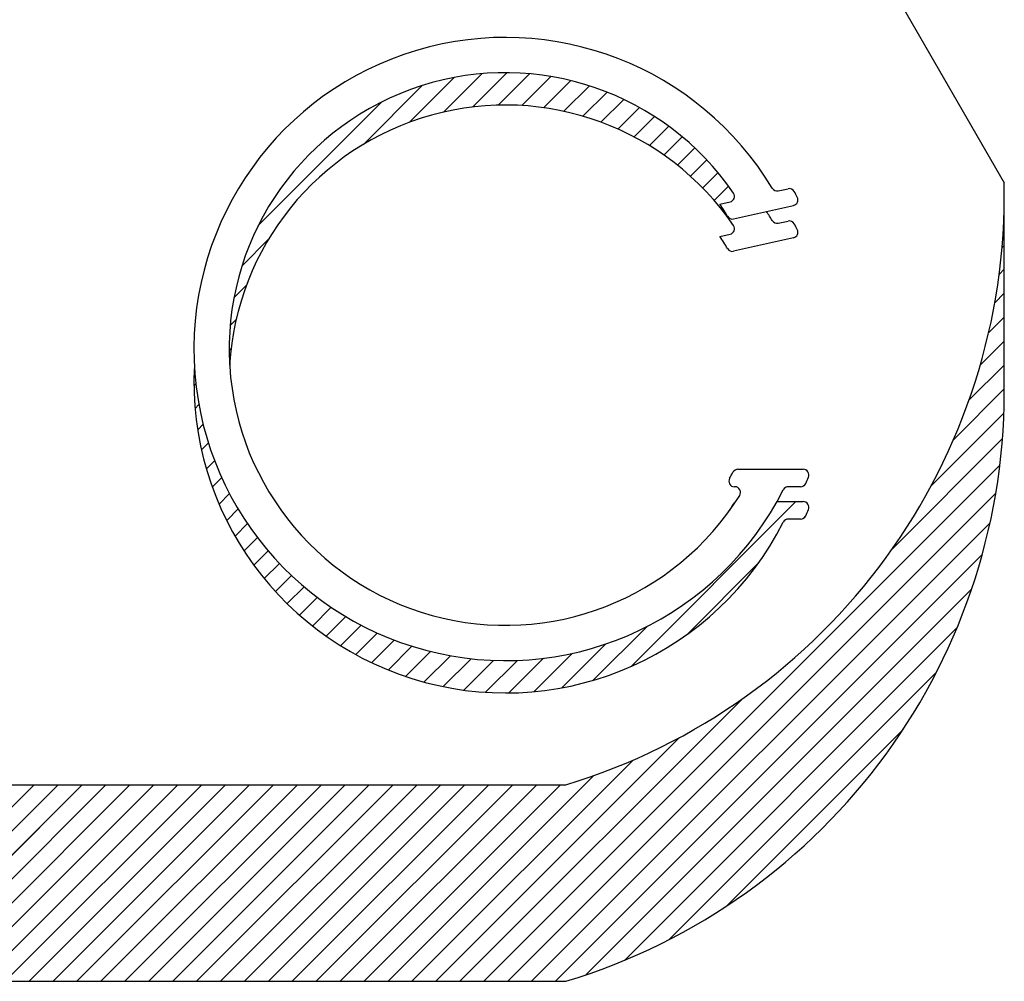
# Model space of a CAD drawing. Header units: inches. Extents: x 3 to 351, y 4 to 271.
# Tile 375 of 530: x 243.549 to 243.865, y 55.188 to 55.497. Entities that reach past the tile are written whole.
import ezdxf

# ---------------------------------------------------------------- set-up
doc = ezdxf.new("R2010")
doc.units = ezdxf.units.IN
doc.header["$LTSCALE"] = 0.5
doc.header["$MEASUREMENT"] = 0
doc.layers.add('PLOTVIEW1', color=7, linetype='Continuous')

msp = doc.modelspace()

# ---------------------------------------------------------------- linework, layer by layer
at = {"layer": 'PLOTVIEW1', "color": 56, "linetype": 'Continuous'}
for p, q in [((243.7035784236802, 55.72491238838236, 0.01968503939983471), (243.8653628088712, 55.44424972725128, 0.0196850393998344)), ((243.8653628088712, 55.38118765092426, 0.01968503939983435), (243.8653628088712, 55.44424972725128, 0.0196850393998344)), ((243.7928837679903, 55.44171518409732, 0.01968503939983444), (243.7959978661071, 55.4424208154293, 0.01968503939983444)), ((243.7741113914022, 55.43746150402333, 0.01968503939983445), (243.7774004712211, 55.43820678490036, 0.01968503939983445)), ((243.7785503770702, 55.43271482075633, 0.01968503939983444), (243.7977677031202, 55.43706932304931, 0.01968503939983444)), ((243.7928837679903, 55.43133993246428, 0.01968503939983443), (243.7959978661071, 55.43204556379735, 0.01968503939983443)), ((243.7741113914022, 55.4270862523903, 0.01968503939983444), (243.7774004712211, 55.42783153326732, 0.01968503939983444)), ((243.7977677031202, 55.4266940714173, 0.01968503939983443), (243.7785503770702, 55.42233956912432, 0.01968503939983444)), ((243.7799182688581, 55.35239696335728, 0.01968503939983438), (243.8008772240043, 55.35239696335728, 0.01968503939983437)), ((243.7789540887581, 55.34678666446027, 0.01968503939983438), (243.7788056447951, 55.34678666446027, 0.01968503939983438)), ((243.8000111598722, 55.34678666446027, 0.01968503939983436), (243.7960804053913, 55.34678666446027, 0.01968503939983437)), ((243.7924511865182, 55.34202171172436, 0.01968503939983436), (243.8008772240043, 55.34202171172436, 0.01968503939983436)), ((243.8000111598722, 55.33641141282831, 0.01968503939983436), (243.7960804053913, 55.33641141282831, 0.01968503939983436)), ((243.3658701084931, 55.25119169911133, 0.01968503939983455), (243.7246596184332, 55.25119169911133, 0.01968503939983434)), ((243.3658701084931, 55.18812962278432, 0.0196850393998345), (243.7246596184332, 55.18812962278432, 0.01968503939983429))]:
    msp.add_line(p, q, dxfattribs=at)
at = {"layer": 'PLOTVIEW1', "color": 156, "linetype": 'Continuous'}
for p, q in [((243.6744933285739, 55.46371850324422, 0.01968503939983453), (243.6888572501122, 55.47808242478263, 0.01968503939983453)), ((243.6744933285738, 55.46371850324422, 0.01968503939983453), (243.6888572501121, 55.47808242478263, 0.01968503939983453)), ((243.6744933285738, 55.46371850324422, 0.01968503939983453), (243.6888572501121, 55.47808242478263, 0.01968503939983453)), ((243.6744933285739, 55.46371850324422, 0.01968503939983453), (243.6888572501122, 55.47808242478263, 0.01968503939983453)), ((243.6854462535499, 55.46699320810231, 0.01968503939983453), (243.6977528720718, 55.47929982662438, 0.01968503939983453)), ((243.6854462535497, 55.46699320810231, 0.01968503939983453), (243.6977528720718, 55.47929982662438, 0.01968503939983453)), ((243.6854462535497, 55.46699320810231, 0.01968503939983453), (243.6977528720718, 55.47929982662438, 0.01968503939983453)), ((243.6854462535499, 55.46699320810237, 0.01968503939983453), (243.6977528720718, 55.47929982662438, 0.01968503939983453)), ((243.6947469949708, 55.46861572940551, 0.01968503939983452), (243.7057525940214, 55.47962132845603, 0.01968503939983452)), ((243.6947469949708, 55.46861572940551, 0.01968503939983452), (243.7057525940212, 55.47962132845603, 0.01968503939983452)), ((243.6947469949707, 55.46861572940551, 0.01968503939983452), (243.7057525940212, 55.47962132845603, 0.01968503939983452)), ((243.6947469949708, 55.46861572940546, 0.01968503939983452), (243.7057525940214, 55.47962132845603, 0.01968503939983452)), ((243.703027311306, 55.46921782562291, 0.01968503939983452), (243.7130897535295, 55.47928026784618, 0.01968503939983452)), ((243.703027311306, 55.46921782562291, 0.01968503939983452), (243.7130897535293, 55.47928026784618, 0.01968503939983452)), ((243.7030273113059, 55.46921782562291, 0.01968503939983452), (243.7130897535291, 55.47928026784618, 0.01968503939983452)), ((243.703027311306, 55.46921782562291, 0.01968503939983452), (243.7130897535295, 55.47928026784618, 0.01968503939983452)), ((243.7105781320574, 55.46909042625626, 0.01968503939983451), (243.7199008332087, 55.47841312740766, 0.01968503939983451)), ((243.7105781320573, 55.46909042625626, 0.01968503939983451), (243.7199008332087, 55.47841312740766, 0.01968503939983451)), ((243.7105781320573, 55.46909042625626, 0.01968503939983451), (243.7199008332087, 55.47841312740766, 0.01968503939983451)), ((243.7105781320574, 55.46909042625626, 0.01968503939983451), (243.7199008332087, 55.47841312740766, 0.01968503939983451)), ((243.6597252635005, 55.45662865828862, 0.01968503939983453), (243.6785993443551, 55.47550273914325, 0.01968503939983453)), ((243.6597252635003, 55.45662865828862, 0.01968503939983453), (243.6785993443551, 55.47550273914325, 0.01968503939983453)), ((243.6597252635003, 55.45662865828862, 0.01968503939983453), (243.678599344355, 55.47550273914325, 0.01968503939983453)), ((243.6597252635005, 55.45662865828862, 0.01968503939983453), (243.6785993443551, 55.47550273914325, 0.01968503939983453)), ((243.71756210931, 55.46839618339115, 0.01968503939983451), (243.726273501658, 55.4771075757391, 0.01968503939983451)), ((243.71756210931, 55.46839618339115, 0.01968503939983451), (243.7262735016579, 55.4771075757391, 0.01968503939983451)), ((243.71756210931, 55.46839618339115, 0.01968503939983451), (243.7262735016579, 55.4771075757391, 0.01968503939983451)), ((243.71756210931, 55.46839618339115, 0.01968503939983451), (243.726273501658, 55.4771075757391, 0.01968503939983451)), ((243.7240808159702, 55.4672366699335, 0.0196850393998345), (243.7322676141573, 55.47542346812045, 0.01968503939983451)), ((243.7240808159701, 55.4672366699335, 0.0196850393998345), (243.7322676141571, 55.47542346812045, 0.01968503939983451)), ((243.7240808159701, 55.4672366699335, 0.0196850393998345), (243.7322676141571, 55.47542346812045, 0.01968503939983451)), ((243.7240808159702, 55.4672366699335, 0.0196850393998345), (243.7322676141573, 55.47542346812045, 0.01968503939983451)), ((243.7302023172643, 55.46567995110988, 0.0196850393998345), (243.7379257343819, 55.47340336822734, 0.0196850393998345)), ((243.7302023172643, 55.46567995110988, 0.0196850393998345), (243.7379257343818, 55.47340336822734, 0.0196850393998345)), ((243.7302023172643, 55.46567995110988, 0.0196850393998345), (243.7379257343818, 55.47340336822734, 0.0196850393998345)), ((243.7302023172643, 55.46567995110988, 0.0196850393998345), (243.7379257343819, 55.47340336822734, 0.0196850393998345)), ((243.6260084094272, 55.43059002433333, 0.01968503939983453), (243.6656985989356, 55.47028021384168, 0.01968503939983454)), ((243.6260084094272, 55.43059002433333, 0.01968503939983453), (243.6656985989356, 55.47028021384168, 0.01968503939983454)), ((243.626008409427, 55.43059002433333, 0.01968503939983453), (243.6656985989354, 55.47028021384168, 0.01968503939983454)), ((243.6260084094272, 55.43059002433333, 0.01968503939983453), (243.6656985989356, 55.47028021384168, 0.01968503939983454)), ((243.7359744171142, 55.46377383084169, 0.01968503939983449), (243.7432789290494, 55.47107834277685, 0.01968503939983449)), ((243.7359744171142, 55.46377383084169, 0.01968503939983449), (243.7432789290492, 55.47107834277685, 0.01968503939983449)), ((243.7359744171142, 55.46377383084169, 0.01968503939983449), (243.7432789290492, 55.47107834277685, 0.01968503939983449)), ((243.7359744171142, 55.46377383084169, 0.01968503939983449), (243.7432789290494, 55.47107834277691, 0.01968503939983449)), ((243.7414317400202, 55.46155293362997, 0.01968503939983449), (243.7483501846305, 55.46847137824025, 0.01968503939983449)), ((243.7414317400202, 55.46155293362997, 0.01968503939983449), (243.7483501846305, 55.46847137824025, 0.01968503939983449)), ((243.7414317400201, 55.46155293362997, 0.01968503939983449), (243.7483501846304, 55.46847137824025, 0.01968503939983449)), ((243.7414317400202, 55.46155293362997, 0.01968503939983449), (243.7483501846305, 55.46847137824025, 0.01968503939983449)), ((243.7465998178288, 55.45904279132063, 0.01968503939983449), (243.7531565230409, 55.46559949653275, 0.01968503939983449)), ((243.7465998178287, 55.45904279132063, 0.01968503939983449), (243.7531565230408, 55.46559949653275, 0.01968503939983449)), ((243.7465998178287, 55.45904279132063, 0.01968503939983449), (243.7531565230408, 55.46559949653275, 0.01968503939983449)), ((243.7465998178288, 55.45904279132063, 0.01968503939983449), (243.7531565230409, 55.46559949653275, 0.01968503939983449)), ((243.7514975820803, 55.45626233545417, 0.01968503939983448), (243.7577103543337, 55.46247510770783, 0.01968503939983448)), ((243.7514975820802, 55.45626233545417, 0.01968503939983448), (243.7577103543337, 55.46247510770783, 0.01968503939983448)), ((243.7514975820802, 55.45626233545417, 0.01968503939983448), (243.7577103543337, 55.46247510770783, 0.01968503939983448)), ((243.7514975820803, 55.45626233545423, 0.01968503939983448), (243.7577103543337, 55.46247510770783, 0.01968503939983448)), ((243.756138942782, 55.45322547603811, 0.01968503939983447), (243.7620203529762, 55.45910688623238, 0.01968503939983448)), ((243.7561389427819, 55.45322547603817, 0.01968503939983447), (243.7620203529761, 55.45910688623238, 0.01968503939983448)), ((243.7561389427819, 55.45322547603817, 0.01968503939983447), (243.7620203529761, 55.45910688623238, 0.01968503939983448)), ((243.756138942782, 55.45322547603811, 0.01968503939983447), (243.7620203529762, 55.45910688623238, 0.01968503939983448)), ((243.7605338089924, 55.44994212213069, 0.01968503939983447), (243.7660920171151, 55.45550033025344, 0.01968503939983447)), ((243.7605338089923, 55.44994212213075, 0.01968503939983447), (243.7660920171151, 55.4555003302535, 0.01968503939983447)), ((243.7605338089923, 55.44994212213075, 0.01968503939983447), (243.766092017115, 55.4555003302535, 0.01968503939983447)), ((243.7605338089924, 55.44994212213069, 0.01968503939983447), (243.7660920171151, 55.45550033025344, 0.01968503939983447)), ((243.7646887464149, 55.44641883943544, 0.01968503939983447), (243.7699280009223, 55.45165809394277, 0.01968503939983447)), ((243.7646887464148, 55.44641883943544, 0.01968503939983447), (243.7699280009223, 55.45165809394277, 0.01968503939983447)), ((243.7646887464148, 55.44641883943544, 0.01968503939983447), (243.7699280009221, 55.45165809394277, 0.01968503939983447)), ((243.7646887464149, 55.44641883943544, 0.01968503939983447), (243.7699280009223, 55.45165809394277, 0.01968503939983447)), ((243.7686073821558, 55.44265925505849, 0.01968503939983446), (243.7735282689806, 55.44758014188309, 0.01968503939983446)), ((243.7686073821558, 55.44265925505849, 0.01968503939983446), (243.7735282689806, 55.44758014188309, 0.01968503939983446)), ((243.7686073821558, 55.44265925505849, 0.01968503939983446), (243.7735282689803, 55.44758014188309, 0.01968503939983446)), ((243.7686073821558, 55.44265925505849, 0.01968503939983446), (243.7735282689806, 55.44758014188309, 0.01968503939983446)), ((243.7722906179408, 55.43866427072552, 0.01968503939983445), (243.776890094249, 55.4432637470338, 0.01968503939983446)), ((243.7722906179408, 55.43866427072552, 0.01968503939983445), (243.7768900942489, 55.4432637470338, 0.01968503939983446)), ((243.7722906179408, 55.43866427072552, 0.01968503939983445), (243.7768900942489, 55.4432637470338, 0.01968503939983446)), ((243.7722906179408, 55.43866427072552, 0.01968503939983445), (243.776890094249, 55.4432637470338, 0.01968503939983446)), ((243.8651983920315, 55.43175518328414, 0.01968503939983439), (243.8653628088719, 55.43191960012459, 0.01968503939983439)), ((243.8651983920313, 55.43175518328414, 0.01968503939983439), (243.8653628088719, 55.43191960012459, 0.01968503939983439)), ((243.8651983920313, 55.43175518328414, 0.01968503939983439), (243.8653628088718, 55.43191960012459, 0.01968503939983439)), ((243.8651983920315, 55.43175518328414, 0.01968503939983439), (243.8653628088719, 55.43191960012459, 0.01968503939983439)), ((243.6207858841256, 55.4176892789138, 0.01968503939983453), (243.629284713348, 55.4261881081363, 0.01968503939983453)), ((243.6207858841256, 55.4176892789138, 0.01968503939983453), (243.629284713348, 55.4261881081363, 0.01968503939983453)), ((243.6207858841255, 55.4176892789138, 0.01968503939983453), (243.629284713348, 55.4261881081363, 0.01968503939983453)), ((243.6207858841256, 55.4176892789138, 0.01968503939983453), (243.629284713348, 55.4261881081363, 0.01968503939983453)), ((243.8646588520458, 55.42353742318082, 0.01968503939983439), (243.8653628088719, 55.42424138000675, 0.01968503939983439)), ((243.8646588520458, 55.42353742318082, 0.01968503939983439), (243.8653628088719, 55.42424138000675, 0.01968503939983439)), ((243.8646588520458, 55.42353742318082, 0.01968503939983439), (243.8653628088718, 55.42424138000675, 0.01968503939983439)), ((243.8646588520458, 55.42353742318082, 0.01968503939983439), (243.8653628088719, 55.42424138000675, 0.01968503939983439)), ((243.8637223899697, 55.41492274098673, 0.01968503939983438), (243.8653628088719, 55.41656315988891, 0.01968503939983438)), ((243.8637223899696, 55.41492274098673, 0.01968503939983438), (243.8653628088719, 55.41656315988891, 0.01968503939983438)), ((243.8637223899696, 55.41492274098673, 0.01968503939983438), (243.8653628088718, 55.41656315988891, 0.01968503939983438)), ((243.8637223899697, 55.41492274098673, 0.01968503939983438), (243.8653628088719, 55.41656315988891, 0.01968503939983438)), ((243.6182061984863, 55.4074313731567, 0.01968503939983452), (243.6221948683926, 55.41142004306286, 0.01968503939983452)), ((243.6182061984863, 55.4074313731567, 0.01968503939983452), (243.6221948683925, 55.41142004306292, 0.01968503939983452)), ((243.6182061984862, 55.4074313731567, 0.01968503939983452), (243.6221948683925, 55.41142004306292, 0.01968503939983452)), ((243.6182061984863, 55.4074313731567, 0.01968503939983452), (243.6221948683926, 55.41142004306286, 0.01968503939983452)), ((243.8623179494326, 55.40584008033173, 0.01968503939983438), (243.8653628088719, 55.40888493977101, 0.01968503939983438)), ((243.8623179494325, 55.40584008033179, 0.01968503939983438), (243.8653628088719, 55.40888493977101, 0.01968503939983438)), ((243.8623179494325, 55.40584008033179, 0.01968503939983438), (243.8653628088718, 55.40888493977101, 0.01968503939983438)), ((243.8623179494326, 55.40584008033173, 0.01968503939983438), (243.8653628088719, 55.40888493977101, 0.01968503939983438)), ((243.6169887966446, 55.39853575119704, 0.01968503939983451), (243.6189201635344, 55.40046711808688, 0.01968503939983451)), ((243.6169887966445, 55.39853575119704, 0.01968503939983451), (243.6189201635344, 55.40046711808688, 0.01968503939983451)), ((243.6169887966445, 55.39853575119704, 0.01968503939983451), (243.6189201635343, 55.40046711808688, 0.01968503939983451)), ((243.6169887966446, 55.39853575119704, 0.01968503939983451), (243.6189201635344, 55.40046711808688, 0.01968503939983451)), ((243.8603463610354, 55.39619027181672, 0.01968503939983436), (243.8653628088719, 55.40120671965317, 0.01968503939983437)), ((243.8603463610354, 55.39619027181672, 0.01968503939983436), (243.8653628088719, 55.40120671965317, 0.01968503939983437)), ((243.8603463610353, 55.39619027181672, 0.01968503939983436), (243.8653628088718, 55.40120671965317, 0.01968503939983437)), ((243.8603463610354, 55.39619027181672, 0.01968503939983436), (243.8653628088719, 55.40120671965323, 0.01968503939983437)), ((243.8576616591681, 55.38582734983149, 0.01968503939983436), (243.8653628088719, 55.39352849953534, 0.01968503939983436)), ((243.8576616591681, 55.38582734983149, 0.01968503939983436), (243.8653628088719, 55.39352849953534, 0.01968503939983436)), ((243.8576616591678, 55.38582734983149, 0.01968503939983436), (243.8653628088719, 55.39352849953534, 0.01968503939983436)), ((243.8576616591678, 55.38582734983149, 0.01968503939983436), (243.8653628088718, 55.39352849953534, 0.01968503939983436)), ((243.6166672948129, 55.39053602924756, 0.01968503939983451), (243.6172976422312, 55.39116637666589, 0.01968503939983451)), ((243.6166672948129, 55.39053602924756, 0.01968503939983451), (243.6172976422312, 55.39116637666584, 0.01968503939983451)), ((243.6166672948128, 55.39053602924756, 0.01968503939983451), (243.6172976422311, 55.39116637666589, 0.01968503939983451)), ((243.6166672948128, 55.39053602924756, 0.01968503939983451), (243.6172976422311, 55.39116637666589, 0.01968503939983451)), ((243.8540324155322, 55.37451988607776, 0.01968503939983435), (243.8653628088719, 55.3858502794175, 0.01968503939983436)), ((243.854032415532, 55.37451988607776, 0.01968503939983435), (243.8653628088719, 55.3858502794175, 0.01968503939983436)), ((243.854032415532, 55.37451988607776, 0.01968503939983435), (243.8653628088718, 55.3858502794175, 0.01968503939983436)), ((243.8540324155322, 55.37451988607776, 0.01968503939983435), (243.8653628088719, 55.3858502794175, 0.01968503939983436)), ((243.6053645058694, 55.37923324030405, 0.01968503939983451), (243.6059771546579, 55.37984588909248, 0.01968503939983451)), ((243.6053645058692, 55.37923324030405, 0.01968503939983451), (243.6059771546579, 55.37984588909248, 0.01968503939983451)), ((243.6053645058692, 55.37923324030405, 0.01968503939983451), (243.6059771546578, 55.37984588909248, 0.01968503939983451)), ((243.6053645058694, 55.37923324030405, 0.01968503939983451), (243.6059771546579, 55.37984588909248, 0.01968503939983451)), ((243.8490482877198, 55.36185753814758, 0.01968503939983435), (243.8653952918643, 55.37820454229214, 0.01968503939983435)), ((243.8490482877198, 55.36185753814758, 0.01968503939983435), (243.8653952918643, 55.37820454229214, 0.01968503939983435)), ((243.8490482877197, 55.36185753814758, 0.01968503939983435), (243.8653952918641, 55.37820454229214, 0.01968503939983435)), ((243.8490482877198, 55.36185753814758, 0.01968503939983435), (243.8653952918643, 55.37820454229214, 0.01968503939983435)), ((243.6057328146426, 55.37192332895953, 0.0196850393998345), (243.6069584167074, 55.3731489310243, 0.0196850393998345)), ((243.6057328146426, 55.37192332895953, 0.0196850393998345), (243.6069584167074, 55.3731489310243, 0.0196850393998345)), ((243.6057328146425, 55.37192332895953, 0.0196850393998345), (243.6069584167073, 55.3731489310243, 0.0196850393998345)), ((243.6057328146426, 55.37192332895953, 0.0196850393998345), (243.6069584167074, 55.3731489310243, 0.0196850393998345)), ((243.8418291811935, 55.34696021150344, 0.01968503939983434), (243.8652673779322, 55.37039840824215, 0.01968503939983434)), ((243.8418291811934, 55.34696021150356, 0.01968503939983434), (243.8652673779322, 55.37039840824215, 0.01968503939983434)), ((243.8418291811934, 55.34696021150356, 0.01968503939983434), (243.8652673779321, 55.37039840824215, 0.01968503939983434)), ((243.8418291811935, 55.34696021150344, 0.01968503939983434), (243.8652673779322, 55.37039840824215, 0.01968503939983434)), ((243.6065680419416, 55.36508033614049, 0.01968503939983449), (243.6083166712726, 55.36682896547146, 0.01968503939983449)), ((243.6065680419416, 55.36508033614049, 0.01968503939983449), (243.6083166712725, 55.36682896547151, 0.01968503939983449)), ((243.6065680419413, 55.36508033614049, 0.01968503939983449), (243.6083166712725, 55.36682896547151, 0.01968503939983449)), ((243.6065680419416, 55.36508033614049, 0.01968503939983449), (243.6083166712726, 55.36682896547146, 0.01968503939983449)), ((243.607799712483, 55.35863378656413, 0.01968503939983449), (243.6100071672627, 55.36084124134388, 0.01968503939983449)), ((243.607799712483, 55.35863378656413, 0.01968503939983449), (243.6100071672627, 55.36084124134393, 0.01968503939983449)), ((243.6077997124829, 55.35863378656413, 0.01968503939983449), (243.6100071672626, 55.36084124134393, 0.01968503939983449)), ((243.607799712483, 55.35863378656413, 0.01968503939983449), (243.6100071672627, 55.36084124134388, 0.01968503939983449)), ((243.8294749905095, 55.3269278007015, 0.01968503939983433), (243.8648050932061, 55.36225790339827, 0.01968503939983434)), ((243.8294749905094, 55.3269278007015, 0.01968503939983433), (243.864805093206, 55.36225790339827, 0.01968503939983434)), ((243.8294749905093, 55.3269278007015, 0.01968503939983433), (243.864805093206, 55.36225790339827, 0.01968503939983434)), ((243.8294749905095, 55.3269278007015, 0.01968503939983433), (243.8648050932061, 55.36225790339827, 0.01968503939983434)), ((243.6093777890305, 55.35253364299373, 0.01968503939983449), (243.6119967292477, 55.35515258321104, 0.01968503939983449)), ((243.6093777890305, 55.35253364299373, 0.01968503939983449), (243.6119967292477, 55.35515258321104, 0.01968503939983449)), ((243.6093777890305, 55.35253364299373, 0.01968503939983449), (243.6119967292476, 55.35515258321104, 0.01968503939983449)), ((243.6093777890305, 55.35253364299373, 0.01968503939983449), (243.6119967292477, 55.35515258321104, 0.01968503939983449)), ((243.69835503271, 55.1881296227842, 0.01968503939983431), (243.863958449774, 55.35373303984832, 0.01968503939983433)), ((243.69835503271, 55.18812962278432, 0.01968503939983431), (243.863958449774, 55.35373303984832, 0.01968503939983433)), ((243.6983550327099, 55.18812962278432, 0.01968503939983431), (243.863958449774, 55.35373303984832, 0.01968503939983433)), ((243.69835503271, 55.1881296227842, 0.01968503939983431), (243.863958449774, 55.35373303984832, 0.01968503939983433)), ((243.6112655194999, 55.34674315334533, 0.01968503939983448), (243.6142602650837, 55.34973789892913, 0.01968503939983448)), ((243.6112655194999, 55.34674315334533, 0.01968503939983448), (243.6142602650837, 55.34973789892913, 0.01968503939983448)), ((243.6112655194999, 55.34674315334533, 0.01968503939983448), (243.6142602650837, 55.34973789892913, 0.01968503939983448)), ((243.6112655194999, 55.34674315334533, 0.01968503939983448), (243.6142602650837, 55.34973789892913, 0.01968503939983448)), ((243.7060332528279, 55.1881296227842, 0.0196850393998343), (243.8626608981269, 55.34475726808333, 0.01968503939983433)), ((243.7060332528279, 55.18812962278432, 0.0196850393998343), (243.8626608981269, 55.34475726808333, 0.01968503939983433)), ((243.7060332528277, 55.18812962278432, 0.0196850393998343), (243.8626608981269, 55.34475726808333, 0.01968503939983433)), ((243.7060332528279, 55.1881296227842, 0.0196850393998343), (243.8626608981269, 55.34475726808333, 0.01968503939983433)), ((243.6134352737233, 55.34123468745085, 0.01968503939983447), (243.6167785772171, 55.3445779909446, 0.01968503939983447)), ((243.6134352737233, 55.34123468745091, 0.01968503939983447), (243.6167785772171, 55.3445779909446, 0.01968503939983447)), ((243.6134352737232, 55.34123468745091, 0.01968503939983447), (243.616778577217, 55.3445779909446, 0.01968503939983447)), ((243.6134352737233, 55.34123468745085, 0.01968503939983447), (243.6167785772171, 55.3445779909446, 0.01968503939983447)), ((243.7456168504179, 55.28913898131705, 0.01968503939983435), (243.7984995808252, 55.34202171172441, 0.01968503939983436)), ((243.7456168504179, 55.28913898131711, 0.01968503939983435), (243.7984995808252, 55.34202171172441, 0.01968503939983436)), ((243.7456168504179, 55.28913898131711, 0.01968503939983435), (243.7984995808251, 55.34202171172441, 0.01968503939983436)), ((243.7456168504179, 55.28913898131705, 0.01968503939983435), (243.7984995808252, 55.34202171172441, 0.01968503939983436)), ((243.6158659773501, 55.33598717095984, 0.01968503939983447), (243.6195369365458, 55.33965813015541, 0.01968503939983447)), ((243.61586597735, 55.33598717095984, 0.01968503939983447), (243.6195369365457, 55.33965813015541, 0.01968503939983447)), ((243.61586597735, 55.33598717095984, 0.01968503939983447), (243.6195369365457, 55.33965813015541, 0.01968503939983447)), ((243.6158659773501, 55.33598717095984, 0.01968503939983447), (243.6195369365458, 55.33965813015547, 0.01968503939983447)), ((243.7137114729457, 55.1881296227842, 0.0196850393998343), (243.8608204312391, 55.33523858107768, 0.01968503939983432)), ((243.7137114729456, 55.18812962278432, 0.0196850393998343), (243.8608204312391, 55.33523858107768, 0.01968503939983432)), ((243.7137114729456, 55.18812962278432, 0.0196850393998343), (243.860820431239, 55.33523858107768, 0.01968503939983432)), ((243.7137114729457, 55.1881296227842, 0.0196850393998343), (243.8608204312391, 55.33523858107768, 0.01968503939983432)), ((243.8007063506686, 55.33655026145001, 0.01968503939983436), (243.8016833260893, 55.33752723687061, 0.01968503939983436)), ((243.8007063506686, 55.33655026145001, 0.01968503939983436), (243.8016833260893, 55.33752723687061, 0.01968503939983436)), ((243.8007063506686, 55.33655026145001, 0.01968503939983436), (243.8016833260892, 55.33752723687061, 0.01968503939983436)), ((243.8007063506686, 55.33655026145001, 0.01968503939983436), (243.8016833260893, 55.33752723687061, 0.01968503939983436)), ((243.6185414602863, 55.33098443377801, 0.01968503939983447), (243.6225241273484, 55.33496710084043, 0.01968503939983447)), ((243.6185414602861, 55.33098443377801, 0.01968503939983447), (243.6225241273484, 55.33496710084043, 0.01968503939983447)), ((243.6185414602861, 55.33098443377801, 0.01968503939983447), (243.6225241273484, 55.33496710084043, 0.01968503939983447)), ((243.6185414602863, 55.33098443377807, 0.01968503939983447), (243.6225241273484, 55.33496710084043, 0.01968503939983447)), ((243.6214493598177, 55.32621411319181, 0.01968503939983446), (243.625731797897, 55.33049655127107, 0.01968503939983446)), ((243.6214493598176, 55.32621411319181, 0.01968503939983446), (243.6257317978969, 55.33049655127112, 0.01968503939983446)), ((243.6214493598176, 55.32621411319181, 0.01968503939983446), (243.6257317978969, 55.33049655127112, 0.01968503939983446)), ((243.6214493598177, 55.32621411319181, 0.01968503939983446), (243.625731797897, 55.33049655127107, 0.01968503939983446)), ((243.6245803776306, 55.32166691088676, 0.01968503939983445), (243.6291540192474, 55.32624055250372, 0.01968503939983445)), ((243.6245803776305, 55.32166691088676, 0.01968503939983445), (243.6291540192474, 55.32624055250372, 0.01968503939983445)), ((243.6245803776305, 55.32166691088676, 0.01968503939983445), (243.6291540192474, 55.32624055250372, 0.01968503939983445)), ((243.6245803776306, 55.32166691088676, 0.01968503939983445), (243.6291540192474, 55.32624055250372, 0.01968503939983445)), ((243.7213896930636, 55.1881296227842, 0.01968503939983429), (243.8583033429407, 55.32504327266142, 0.01968503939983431)), ((243.7213896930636, 55.18812962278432, 0.01968503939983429), (243.8583033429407, 55.32504327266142, 0.01968503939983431)), ((243.7213896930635, 55.18812962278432, 0.01968503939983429), (243.8583033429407, 55.32504327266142, 0.01968503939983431)), ((243.7213896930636, 55.1881296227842, 0.01968503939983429), (243.8583033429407, 55.32504327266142, 0.01968503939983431)), ((243.6279277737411, 55.31733608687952, 0.01968503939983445), (243.6327869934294, 55.32219530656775, 0.01968503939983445)), ((243.6279277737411, 55.31733608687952, 0.01968503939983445), (243.6327869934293, 55.32219530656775, 0.01968503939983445)), ((243.6279277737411, 55.31733608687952, 0.01968503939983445), (243.6327869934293, 55.32219530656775, 0.01968503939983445)), ((243.6279277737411, 55.31733608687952, 0.01968503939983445), (243.6327869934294, 55.32219530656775, 0.01968503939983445)), ((243.7634744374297, 55.29931834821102, 0.01968503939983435), (243.7865950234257, 55.32243893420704, 0.01968503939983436)), ((243.7634744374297, 55.29931834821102, 0.01968503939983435), (243.7865950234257, 55.32243893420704, 0.01968503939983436)), ((243.7634744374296, 55.29931834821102, 0.01968503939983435), (243.7865950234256, 55.32243893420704, 0.01968503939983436)), ((243.7634744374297, 55.29931834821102, 0.01968503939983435), (243.7865950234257, 55.32243893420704, 0.01968503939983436)), ((243.6314870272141, 55.3132171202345, 0.01968503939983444), (243.6366288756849, 55.31835896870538, 0.01968503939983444)), ((243.631487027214, 55.3132171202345, 0.01968503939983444), (243.6366288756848, 55.31835896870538, 0.01968503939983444)), ((243.631487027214, 55.3132171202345, 0.01968503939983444), (243.6366288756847, 55.31835896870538, 0.01968503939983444)), ((243.6314870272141, 55.3132171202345, 0.01968503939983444), (243.6366288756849, 55.31835896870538, 0.01968503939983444)), ((243.635255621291, 55.30930749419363, 0.01968503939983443), (243.6406796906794, 55.31473156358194, 0.01968503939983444)), ((243.6352556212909, 55.30930749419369, 0.01968503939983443), (243.6406796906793, 55.31473156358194, 0.01968503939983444)), ((243.6352556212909, 55.30930749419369, 0.01968503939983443), (243.6406796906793, 55.31473156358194, 0.01968503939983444)), ((243.635255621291, 55.30930749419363, 0.01968503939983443), (243.6406796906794, 55.31473156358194, 0.01968503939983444)), ((243.7311452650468, 55.19020697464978, 0.01968503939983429), (243.8549014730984, 55.3139631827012, 0.01968503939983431)), ((243.7311452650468, 55.19020697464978, 0.01968503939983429), (243.8549014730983, 55.3139631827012, 0.01968503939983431)), ((243.7311452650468, 55.19020697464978, 0.01968503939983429), (243.8549014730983, 55.3139631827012, 0.01968503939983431)), ((243.7311452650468, 55.19020697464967, 0.01968503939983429), (243.8549014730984, 55.3139631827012, 0.01968503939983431)), ((243.6392329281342, 55.30560658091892, 0.01968503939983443), (243.6449413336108, 55.31131498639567, 0.01968503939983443)), ((243.6392329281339, 55.30560658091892, 0.01968503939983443), (243.6449413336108, 55.31131498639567, 0.01968503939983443)), ((243.6392329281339, 55.30560658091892, 0.01968503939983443), (243.6449413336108, 55.31131498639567, 0.01968503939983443)), ((243.6392329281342, 55.30560658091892, 0.01968503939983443), (243.6449413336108, 55.31131498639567, 0.01968503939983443)), ((243.6434201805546, 55.3021156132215, 0.01968503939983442), (243.6494176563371, 55.30811308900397, 0.01968503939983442)), ((243.6434201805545, 55.3021156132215, 0.01968503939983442), (243.6494176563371, 55.30811308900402, 0.01968503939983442)), ((243.6434201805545, 55.3021156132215, 0.01968503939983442), (243.649417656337, 55.30811308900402, 0.01968503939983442)), ((243.6434201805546, 55.3021156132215, 0.01968503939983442), (243.6494176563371, 55.30811308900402, 0.01968503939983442)), ((243.6478205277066, 55.29883774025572, 0.01968503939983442), (243.6541146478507, 55.30513186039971, 0.01968503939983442)), ((243.6478205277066, 55.29883774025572, 0.01968503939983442), (243.6541146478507, 55.30513186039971, 0.01968503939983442)), ((243.6478205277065, 55.29883774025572, 0.01968503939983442), (243.6541146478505, 55.30513186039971, 0.01968503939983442)), ((243.6478205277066, 55.29883774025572, 0.01968503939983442), (243.6541146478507, 55.30513186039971, 0.01968503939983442)), ((243.6524391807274, 55.29577817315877, 0.01968503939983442), (243.6590407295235, 55.30237972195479, 0.01968503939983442)), ((243.6524391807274, 55.29577817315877, 0.01968503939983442), (243.6590407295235, 55.30237972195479, 0.01968503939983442)), ((243.6524391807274, 55.29577817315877, 0.01968503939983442), (243.6590407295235, 55.30237972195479, 0.01968503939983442)), ((243.6524391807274, 55.29577817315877, 0.01968503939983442), (243.6590407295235, 55.30237972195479, 0.01968503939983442)), ((243.7335123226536, 55.28471267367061, 0.01968503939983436), (243.7507552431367, 55.30195559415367, 0.01968503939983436)), ((243.7335123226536, 55.28471267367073, 0.01968503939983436), (243.7507552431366, 55.30195559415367, 0.01968503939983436)), ((243.7335123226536, 55.28471267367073, 0.01968503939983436), (243.7507552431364, 55.30195559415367, 0.01968503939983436)), ((243.7335123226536, 55.28471267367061, 0.01968503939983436), (243.7507552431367, 55.30195559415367, 0.01968503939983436)), ((243.7434689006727, 55.19485239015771, 0.01968503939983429), (243.8502560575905, 55.30163954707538, 0.0196850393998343)), ((243.7434689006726, 55.19485239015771, 0.01968503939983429), (243.8502560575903, 55.30163954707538, 0.0196850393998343)), ((243.7434689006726, 55.19485239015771, 0.01968503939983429), (243.8502560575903, 55.30163954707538, 0.0196850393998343)), ((243.7434689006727, 55.19485239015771, 0.01968503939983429), (243.8502560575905, 55.30163954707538, 0.0196850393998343)), ((243.6572836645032, 55.29294443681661, 0.01968503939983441), (243.6642072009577, 55.29986797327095, 0.01968503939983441)), ((243.6572836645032, 55.29294443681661, 0.01968503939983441), (243.6642072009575, 55.29986797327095, 0.01968503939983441)), ((243.6572836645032, 55.29294443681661, 0.01968503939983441), (243.6642072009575, 55.29986797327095, 0.01968503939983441)), ((243.6572836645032, 55.29294443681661, 0.01968503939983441), (243.6642072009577, 55.29986797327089, 0.01968503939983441)), ((243.6623642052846, 55.29034675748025, 0.0196850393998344), (243.6696288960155, 55.29761144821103, 0.0196850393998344)), ((243.6623642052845, 55.29034675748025, 0.0196850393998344), (243.6696288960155, 55.29761144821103, 0.0196850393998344)), ((243.6623642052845, 55.29034675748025, 0.0196850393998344), (243.6696288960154, 55.29761144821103, 0.0196850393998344)), ((243.6623642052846, 55.29034675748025, 0.0196850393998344), (243.6696288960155, 55.29761144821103, 0.0196850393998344)), ((243.6676943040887, 55.28799863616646, 0.0196850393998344), (243.6753251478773, 55.29562947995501, 0.0196850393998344)), ((243.6676943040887, 55.28799863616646, 0.0196850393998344), (243.6753251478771, 55.29562947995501, 0.0196850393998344)), ((243.6676943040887, 55.28799863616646, 0.0196850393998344), (243.6753251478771, 55.29562947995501, 0.0196850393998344)), ((243.6676943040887, 55.28799863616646, 0.0196850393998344), (243.6753251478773, 55.29562947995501, 0.0196850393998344)), ((243.7234286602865, 55.28230723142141, 0.01968503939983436), (243.7374597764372, 55.29633834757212, 0.01968503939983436)), ((243.7234286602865, 55.28230723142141, 0.01968503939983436), (243.7374597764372, 55.29633834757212, 0.01968503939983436)), ((243.7234286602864, 55.28230723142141, 0.01968503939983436), (243.7374597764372, 55.29633834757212, 0.01968503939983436)), ((243.7234286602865, 55.28230723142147, 0.01968503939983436), (243.7374597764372, 55.29633834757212, 0.01968503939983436)), ((243.673291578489, 55.28591769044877, 0.0196850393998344), (243.6813212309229, 55.29394734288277, 0.0196850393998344)), ((243.673291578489, 55.28591769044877, 0.0196850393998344), (243.6813212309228, 55.29394734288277, 0.0196850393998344)), ((243.6732915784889, 55.28591769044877, 0.0196850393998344), (243.6813212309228, 55.29394734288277, 0.0196850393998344)), ((243.673291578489, 55.28591769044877, 0.0196850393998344), (243.6813212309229, 55.29394734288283, 0.0196850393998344)), ((243.6791790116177, 55.28412690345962, 0.01968503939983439), (243.6876505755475, 55.29259846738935, 0.01968503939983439)), ((243.6791790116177, 55.28412690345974, 0.01968503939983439), (243.6876505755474, 55.29259846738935, 0.01968503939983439)), ((243.6791790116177, 55.28412690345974, 0.01968503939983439), (243.6876505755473, 55.29259846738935, 0.01968503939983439)), ((243.6791790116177, 55.28412690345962, 0.01968503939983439), (243.6876505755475, 55.29259846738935, 0.01968503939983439)), ((243.6853868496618, 55.28265652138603, 0.01968503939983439), (243.6943583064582, 55.29162797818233, 0.01968503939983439)), ((243.6853868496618, 55.28265652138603, 0.01968503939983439), (243.6943583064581, 55.29162797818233, 0.01968503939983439)), ((243.6853868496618, 55.28265652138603, 0.01968503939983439), (243.6943583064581, 55.29162797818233, 0.01968503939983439)), ((243.6853868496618, 55.28265652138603, 0.01968503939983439), (243.6943583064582, 55.29162797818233, 0.01968503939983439)), ((243.6919555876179, 55.28154703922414, 0.01968503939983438), (243.7015071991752, 55.29109865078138, 0.01968503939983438)), ((243.6919555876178, 55.28154703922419, 0.01968503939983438), (243.701507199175, 55.29109865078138, 0.01968503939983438)), ((243.6919555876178, 55.28154703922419, 0.01968503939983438), (243.701507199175, 55.29109865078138, 0.01968503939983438)), ((243.6919555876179, 55.28154703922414, 0.01968503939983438), (243.7015071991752, 55.29109865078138, 0.01968503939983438)), ((243.6989408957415, 55.28085412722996, 0.01968503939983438), (243.7091884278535, 55.29110165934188, 0.01968503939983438)), ((243.6989408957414, 55.28085412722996, 0.01968503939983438), (243.7091884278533, 55.29110165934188, 0.01968503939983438)), ((243.6989408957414, 55.28085412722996, 0.01968503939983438), (243.7091884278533, 55.29110165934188, 0.01968503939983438)), ((243.6989408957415, 55.28085412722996, 0.01968503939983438), (243.7091884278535, 55.29110165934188, 0.01968503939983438)), ((243.7064222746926, 55.28065728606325, 0.01968503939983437), (243.717542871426, 55.29177788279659, 0.01968503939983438)), ((243.7064222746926, 55.28065728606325, 0.01968503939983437), (243.717542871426, 55.29177788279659, 0.01968503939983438)), ((243.7064222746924, 55.28065728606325, 0.01968503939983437), (243.717542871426, 55.29177788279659, 0.01968503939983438)), ((243.7064222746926, 55.28065728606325, 0.01968503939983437), (243.717542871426, 55.29177788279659, 0.01968503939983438)), ((243.7145195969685, 55.28107638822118, 0.01968503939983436), (243.7268094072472, 55.29336619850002, 0.01968503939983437)), ((243.7145195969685, 55.28107638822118, 0.01968503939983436), (243.7268094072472, 55.29336619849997, 0.01968503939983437)), ((243.7145195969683, 55.28107638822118, 0.01968503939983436), (243.7268094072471, 55.29336619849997, 0.01968503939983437)), ((243.7145195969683, 55.28107638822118, 0.01968503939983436), (243.7268094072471, 55.29336619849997, 0.01968503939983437)), ((243.7577670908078, 55.2014723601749, 0.01968503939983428), (243.8436360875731, 55.28734135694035, 0.01968503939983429)), ((243.7577670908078, 55.20147236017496, 0.01968503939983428), (243.8436360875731, 55.28734135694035, 0.01968503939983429)), ((243.7577670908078, 55.20147236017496, 0.01968503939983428), (243.8436360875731, 55.28734135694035, 0.01968503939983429)), ((243.7577670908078, 55.20147236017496, 0.01968503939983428), (243.8436360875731, 55.28734135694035, 0.01968503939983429)), ((243.6906768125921, 55.1881296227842, 0.01968503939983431), (243.7812427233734, 55.27869553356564, 0.01968503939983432)), ((243.6906768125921, 55.18812962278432, 0.01968503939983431), (243.7812427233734, 55.27869553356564, 0.01968503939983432)), ((243.6906768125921, 55.18812962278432, 0.01968503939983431), (243.7812427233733, 55.27869553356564, 0.01968503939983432)), ((243.6906768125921, 55.1881296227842, 0.01968503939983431), (243.7812427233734, 55.27869553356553, 0.01968503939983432)), ((243.7761436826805, 55.21217073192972, 0.01968503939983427), (243.8329377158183, 55.26896476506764, 0.01968503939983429)), ((243.7761436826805, 55.21217073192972, 0.01968503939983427), (243.8329377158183, 55.26896476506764, 0.01968503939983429)), ((243.7761436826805, 55.21217073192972, 0.01968503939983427), (243.8329377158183, 55.26896476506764, 0.01968503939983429)), ((243.7761436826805, 55.21217073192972, 0.01968503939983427), (243.8329377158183, 55.26896476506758, 0.01968503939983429)), ((243.6829985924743, 55.1881296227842, 0.01968503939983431), (243.7612103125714, 55.26634134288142, 0.01968503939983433)), ((243.6829985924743, 55.18812962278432, 0.01968503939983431), (243.7612103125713, 55.26634134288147, 0.01968503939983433)), ((243.6829985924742, 55.18812962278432, 0.01968503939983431), (243.7612103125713, 55.26634134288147, 0.01968503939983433)), ((243.6829985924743, 55.1881296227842, 0.01968503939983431), (243.7612103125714, 55.26634134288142, 0.01968503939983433)), ((243.6753203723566, 55.1881296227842, 0.01968503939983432), (243.7463129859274, 55.25912223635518, 0.01968503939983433)), ((243.6753203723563, 55.18812962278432, 0.01968503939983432), (243.7463129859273, 55.25912223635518, 0.01968503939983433)), ((243.6753203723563, 55.18812962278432, 0.01968503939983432), (243.7463129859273, 55.25912223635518, 0.01968503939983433)), ((243.6753203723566, 55.1881296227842, 0.01968503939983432), (243.7463129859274, 55.25912223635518, 0.01968503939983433)), ((243.6676421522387, 55.1881296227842, 0.01968503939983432), (243.7336506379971, 55.25413810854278, 0.01968503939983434)), ((243.6676421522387, 55.18812962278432, 0.01968503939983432), (243.7336506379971, 55.25413810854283, 0.01968503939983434)), ((243.6676421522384, 55.18812962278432, 0.01968503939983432), (243.7336506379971, 55.25413810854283, 0.01968503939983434)), ((243.6676421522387, 55.1881296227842, 0.01968503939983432), (243.7336506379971, 55.25413810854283, 0.01968503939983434)), ((243.4910430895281, 55.1881296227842, 0.01968503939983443), (243.554105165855, 55.25119169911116, 0.01968503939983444)), ((243.4910430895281, 55.18812962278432, 0.01968503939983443), (243.554105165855, 55.25119169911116, 0.01968503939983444)), ((243.4910430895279, 55.18812962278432, 0.01968503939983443), (243.5541051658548, 55.25119169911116, 0.01968503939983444)), ((243.4910430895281, 55.1881296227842, 0.01968503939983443), (243.554105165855, 55.25119169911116, 0.01968503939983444)), ((243.498721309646, 55.1881296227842, 0.01968503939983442), (243.5617833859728, 55.25119169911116, 0.01968503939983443)), ((243.498721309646, 55.18812962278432, 0.01968503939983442), (243.5617833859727, 55.25119169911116, 0.01968503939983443)), ((243.4987213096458, 55.18812962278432, 0.01968503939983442), (243.5617833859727, 55.25119169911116, 0.01968503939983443)), ((243.498721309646, 55.1881296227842, 0.01968503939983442), (243.5617833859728, 55.25119169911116, 0.01968503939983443)), ((243.5063995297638, 55.1881296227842, 0.01968503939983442), (243.5694616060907, 55.25119169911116, 0.01968503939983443)), ((243.5063995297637, 55.18812962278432, 0.01968503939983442), (243.5694616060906, 55.25119169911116, 0.01968503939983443)), ((243.5063995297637, 55.18812962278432, 0.01968503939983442), (243.5694616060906, 55.25119169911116, 0.01968503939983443)), ((243.5063995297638, 55.1881296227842, 0.01968503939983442), (243.5694616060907, 55.25119169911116, 0.01968503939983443)), ((243.5140777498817, 55.1881296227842, 0.01968503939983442), (243.5771398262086, 55.25119169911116, 0.01968503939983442)), ((243.5140777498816, 55.18812962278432, 0.01968503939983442), (243.5771398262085, 55.25119169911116, 0.01968503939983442)), ((243.5140777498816, 55.18812962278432, 0.01968503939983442), (243.5771398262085, 55.25119169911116, 0.01968503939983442)), ((243.5140777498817, 55.1881296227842, 0.01968503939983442), (243.5771398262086, 55.25119169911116, 0.01968503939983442)), ((243.5217559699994, 55.1881296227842, 0.01968503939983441), (243.5848180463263, 55.25119169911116, 0.01968503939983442)), ((243.5217559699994, 55.18812962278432, 0.01968503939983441), (243.5848180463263, 55.25119169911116, 0.01968503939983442)), ((243.5217559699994, 55.18812962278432, 0.01968503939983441), (243.5848180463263, 55.25119169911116, 0.01968503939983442)), ((243.5217559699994, 55.1881296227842, 0.01968503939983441), (243.5848180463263, 55.25119169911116, 0.01968503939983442)), ((243.5294341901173, 55.1881296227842, 0.0196850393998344), (243.5924962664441, 55.25119169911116, 0.01968503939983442)), ((243.5294341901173, 55.18812962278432, 0.0196850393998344), (243.5924962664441, 55.25119169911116, 0.01968503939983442)), ((243.5294341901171, 55.18812962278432, 0.0196850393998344), (243.5924962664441, 55.25119169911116, 0.01968503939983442)), ((243.5294341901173, 55.1881296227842, 0.0196850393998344), (243.5924962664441, 55.25119169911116, 0.01968503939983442)), ((243.5371124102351, 55.1881296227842, 0.0196850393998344), (243.600174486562, 55.25119169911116, 0.01968503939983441)), ((243.5371124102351, 55.18812962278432, 0.0196850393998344), (243.600174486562, 55.25119169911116, 0.01968503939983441)), ((243.537112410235, 55.18812962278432, 0.0196850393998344), (243.6001744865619, 55.25119169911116, 0.01968503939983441)), ((243.5371124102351, 55.1881296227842, 0.0196850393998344), (243.600174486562, 55.25119169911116, 0.01968503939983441)), ((243.544790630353, 55.1881296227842, 0.0196850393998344), (243.6078527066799, 55.25119169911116, 0.01968503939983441)), ((243.5447906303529, 55.18812962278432, 0.0196850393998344), (243.6078527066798, 55.25119169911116, 0.01968503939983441)), ((243.5447906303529, 55.18812962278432, 0.0196850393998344), (243.6078527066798, 55.25119169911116, 0.01968503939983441)), ((243.544790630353, 55.1881296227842, 0.0196850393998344), (243.6078527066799, 55.25119169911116, 0.01968503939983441)), ((243.5524688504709, 55.1881296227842, 0.01968503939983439), (243.6155309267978, 55.25119169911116, 0.0196850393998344)), ((243.5524688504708, 55.18812962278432, 0.01968503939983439), (243.6155309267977, 55.25119169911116, 0.0196850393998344)), ((243.5524688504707, 55.18812962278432, 0.01968503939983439), (243.6155309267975, 55.25119169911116, 0.0196850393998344)), ((243.5524688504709, 55.1881296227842, 0.01968503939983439), (243.6155309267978, 55.25119169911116, 0.0196850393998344)), ((243.5601470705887, 55.1881296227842, 0.01968503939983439), (243.6232091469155, 55.25119169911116, 0.0196850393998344)), ((243.5601470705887, 55.18812962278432, 0.01968503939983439), (243.6232091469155, 55.25119169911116, 0.0196850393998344)), ((243.5601470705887, 55.18812962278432, 0.01968503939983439), (243.6232091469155, 55.25119169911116, 0.0196850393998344)), ((243.5601470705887, 55.1881296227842, 0.01968503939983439), (243.6232091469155, 55.25119169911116, 0.0196850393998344)), ((243.5678252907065, 55.1881296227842, 0.01968503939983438), (243.6308873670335, 55.25119169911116, 0.0196850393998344)), ((243.5678252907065, 55.18812962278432, 0.01968503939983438), (243.6308873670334, 55.25119169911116, 0.0196850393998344)), ((243.5678252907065, 55.18812962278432, 0.01968503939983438), (243.6308873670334, 55.25119169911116, 0.0196850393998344)), ((243.5678252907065, 55.1881296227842, 0.01968503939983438), (243.6308873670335, 55.25119169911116, 0.0196850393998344)), ((243.5755035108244, 55.1881296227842, 0.01968503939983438), (243.6385655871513, 55.25119169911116, 0.01968503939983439)), ((243.5755035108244, 55.18812962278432, 0.01968503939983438), (243.6385655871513, 55.25119169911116, 0.01968503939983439)), ((243.5755035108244, 55.18812962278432, 0.01968503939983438), (243.6385655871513, 55.25119169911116, 0.01968503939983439)), ((243.5755035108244, 55.1881296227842, 0.01968503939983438), (243.6385655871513, 55.25119169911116, 0.01968503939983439)), ((243.5831817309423, 55.1881296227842, 0.01968503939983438), (243.6462438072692, 55.25119169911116, 0.01968503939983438)), ((243.5831817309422, 55.18812962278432, 0.01968503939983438), (243.6462438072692, 55.25119169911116, 0.01968503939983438)), ((243.5831817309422, 55.18812962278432, 0.01968503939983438), (243.6462438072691, 55.25119169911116, 0.01968503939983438)), ((243.5831817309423, 55.1881296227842, 0.01968503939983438), (243.6462438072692, 55.25119169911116, 0.01968503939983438)), ((243.5908599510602, 55.1881296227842, 0.01968503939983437), (243.6539220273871, 55.25119169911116, 0.01968503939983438)), ((243.5908599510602, 55.18812962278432, 0.01968503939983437), (243.6539220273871, 55.25119169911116, 0.01968503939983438)), ((243.5908599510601, 55.18812962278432, 0.01968503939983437), (243.653922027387, 55.25119169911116, 0.01968503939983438)), ((243.5908599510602, 55.1881296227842, 0.01968503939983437), (243.6539220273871, 55.25119169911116, 0.01968503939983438)), ((243.5985381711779, 55.1881296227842, 0.01968503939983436), (243.661600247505, 55.25119169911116, 0.01968503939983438)), ((243.5985381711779, 55.18812962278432, 0.01968503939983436), (243.6616002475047, 55.25119169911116, 0.01968503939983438)), ((243.5985381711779, 55.18812962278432, 0.01968503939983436), (243.6616002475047, 55.25119169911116, 0.01968503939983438)), ((243.5985381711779, 55.1881296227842, 0.01968503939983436), (243.661600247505, 55.25119169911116, 0.01968503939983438)), ((243.6062163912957, 55.1881296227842, 0.01968503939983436), (243.6692784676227, 55.25119169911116, 0.01968503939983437)), ((243.6062163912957, 55.18812962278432, 0.01968503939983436), (243.6692784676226, 55.25119169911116, 0.01968503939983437)), ((243.6062163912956, 55.18812962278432, 0.01968503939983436), (243.6692784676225, 55.25119169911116, 0.01968503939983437)), ((243.6062163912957, 55.1881296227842, 0.01968503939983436), (243.6692784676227, 55.25119169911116, 0.01968503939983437)), ((243.6138946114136, 55.1881296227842, 0.01968503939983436), (243.6769566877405, 55.25119169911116, 0.01968503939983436)), ((243.6138946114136, 55.18812962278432, 0.01968503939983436), (243.6769566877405, 55.25119169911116, 0.01968503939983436)), ((243.6138946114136, 55.18812962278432, 0.01968503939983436), (243.6769566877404, 55.25119169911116, 0.01968503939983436)), ((243.6138946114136, 55.1881296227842, 0.01968503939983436), (243.6769566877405, 55.25119169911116, 0.01968503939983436)), ((243.6215728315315, 55.1881296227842, 0.01968503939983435), (243.6846349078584, 55.25119169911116, 0.01968503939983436)), ((243.6215728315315, 55.18812962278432, 0.01968503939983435), (243.6846349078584, 55.25119169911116, 0.01968503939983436)), ((243.6215728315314, 55.18812962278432, 0.01968503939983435), (243.6846349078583, 55.25119169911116, 0.01968503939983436)), ((243.6215728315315, 55.1881296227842, 0.01968503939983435), (243.6846349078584, 55.25119169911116, 0.01968503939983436)), ((243.6292510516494, 55.1881296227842, 0.01968503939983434), (243.6923131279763, 55.25119169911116, 0.01968503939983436)), ((243.6292510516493, 55.18812962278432, 0.01968503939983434), (243.6923131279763, 55.25119169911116, 0.01968503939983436)), ((243.6292510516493, 55.18812962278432, 0.01968503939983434), (243.6923131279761, 55.25119169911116, 0.01968503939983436)), ((243.6292510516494, 55.1881296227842, 0.01968503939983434), (243.6923131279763, 55.25119169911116, 0.01968503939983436)), ((243.6369292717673, 55.1881296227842, 0.01968503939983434), (243.6999913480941, 55.25119169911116, 0.01968503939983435)), ((243.6369292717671, 55.18812962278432, 0.01968503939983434), (243.699991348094, 55.25119169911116, 0.01968503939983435)), ((243.6369292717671, 55.18812962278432, 0.01968503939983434), (243.699991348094, 55.25119169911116, 0.01968503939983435)), ((243.6369292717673, 55.1881296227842, 0.01968503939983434), (243.6999913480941, 55.25119169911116, 0.01968503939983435)), ((243.6446074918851, 55.1881296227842, 0.01968503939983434), (243.707669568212, 55.25119169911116, 0.01968503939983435)), ((243.644607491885, 55.18812962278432, 0.01968503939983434), (243.7076695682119, 55.25119169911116, 0.01968503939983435)), ((243.644607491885, 55.18812962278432, 0.01968503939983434), (243.7076695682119, 55.25119169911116, 0.01968503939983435)), ((243.6446074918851, 55.1881296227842, 0.01968503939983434), (243.707669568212, 55.25119169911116, 0.01968503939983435)), ((243.6522857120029, 55.1881296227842, 0.01968503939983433), (243.7153477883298, 55.25119169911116, 0.01968503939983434)), ((243.6522857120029, 55.18812962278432, 0.01968503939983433), (243.7153477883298, 55.25119169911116, 0.01968503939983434)), ((243.6522857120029, 55.18812962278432, 0.01968503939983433), (243.7153477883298, 55.25119169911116, 0.01968503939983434)), ((243.6522857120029, 55.1881296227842, 0.01968503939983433), (243.7153477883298, 55.25119169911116, 0.01968503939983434)), ((243.6599639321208, 55.1881296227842, 0.01968503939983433), (243.7230260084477, 55.25119169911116, 0.01968503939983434)), ((243.6599639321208, 55.18812962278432, 0.01968503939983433), (243.7230260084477, 55.25119169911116, 0.01968503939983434)), ((243.6599639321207, 55.18812962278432, 0.01968503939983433), (243.7230260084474, 55.25119169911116, 0.01968503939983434)), ((243.6599639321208, 55.1881296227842, 0.01968503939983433), (243.7230260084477, 55.25119169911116, 0.01968503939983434))]:
    msp.add_line(p, q, dxfattribs=at)
at = {"layer": 'PLOTVIEW1', "color": 56, "linetype": 'Continuous'}
for centre, radius, start, end in [((243.7053086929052, 55.39097993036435, 0.01968503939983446), 0.0999535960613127, 31.05799943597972, 333.1241405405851), ((243.7053086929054, 55.39097993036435, 0.01968503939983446), 0.0886425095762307, 34.34743886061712, 328.0087915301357), ((243.7053086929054, 55.38060467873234, 0.01968503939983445), 0.0886425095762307, 34.34743886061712, 176.6449619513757), ((243.6675663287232, 55.44060419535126, 0.01968503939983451), 0.1978300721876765, 286.7740167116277, 1.055883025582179), ((243.7770005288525, 55.43997181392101, 0.01968503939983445), 0.001809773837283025, 282.7672016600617, 34.34743886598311), ((243.7924838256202, 55.44348021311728, 0.01968503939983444), 0.001809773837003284, 211.0579994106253, 282.7672017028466), ((243.7963978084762, 55.44065578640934, 0.01968503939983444), 0.001809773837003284, 28.60604018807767, 102.767201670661), ((243.7973677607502, 55.4388343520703, 0.01968503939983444), 0.001809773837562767, 282.7672016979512, 27.46644868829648), ((243.7053086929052, 55.39097993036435, 0.01968503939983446), 0.1055638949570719, 27.46644867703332, 28.60604021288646), ((243.7053086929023, 55.39097993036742, 0.01968503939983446), 0.083032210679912, 30.84497123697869, 34.04208588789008), ((243.7781504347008, 55.43447984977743, 0.01968503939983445), 0.001809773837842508, 210.8449712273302, 282.7672016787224), ((243.7053086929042, 55.38060467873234, 0.01968503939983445), 0.09995359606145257, 31.05799943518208, 33.04190547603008), ((243.7770005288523, 55.42959656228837, 0.01968503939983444), 0.001809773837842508, 282.7672016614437, 34.34743887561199), ((243.7924838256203, 55.43310496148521, 0.01968503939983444), 0.001809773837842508, 211.0579994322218, 282.7672016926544), ((243.7963978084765, 55.43028053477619, 0.01968503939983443), 0.001809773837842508, 28.60604022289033, 102.7672016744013), ((243.7053086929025, 55.38060467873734, 0.01968503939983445), 0.1055638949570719, 27.46644867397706, 28.60604020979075), ((243.7053086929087, 55.38060467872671, 0.01968503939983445), 0.08303221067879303, 30.84497124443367, 34.04208589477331), ((243.7973677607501, 55.42845910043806, 0.01968503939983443), 0.001809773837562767, 282.7672017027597, 27.46644869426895), ((243.7781504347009, 55.42410459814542, 0.01968503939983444), 0.001809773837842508, 210.8449712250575, 282.7672016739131), ((243.7053086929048, 55.38060467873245, 0.01968503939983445), 0.0999535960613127, 177.024992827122, 333.1241405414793), ((243.6675663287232, 55.37754211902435, 0.01968503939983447), 0.1978300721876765, 286.7740167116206, 1.055883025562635), ((243.7053086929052, 55.39097993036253, 0.01968503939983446), 0.08303221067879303, 330.0292382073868, 331.569410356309), ((243.7799182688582, 55.35058718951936, 0.01968503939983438), 0.001809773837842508, 90.00000000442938, 151.5694103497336), ((243.8008772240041, 55.35058718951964, 0.01968503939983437), 0.001809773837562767, 337.0882933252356, 89.99999999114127), ((243.7788056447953, 55.34859643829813, 0.01968503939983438), 0.001809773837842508, 150.0292382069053, 269.9999999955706), ((243.7053086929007, 55.39097993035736, 0.01968503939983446), 0.1055638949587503, 335.8893982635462, 337.0882933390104), ((243.7789540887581, 55.34497689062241, 0.01968503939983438), 0.001809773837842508, 328.0087915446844, 90), ((243.7960804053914, 55.34497689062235, 0.01968503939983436), 0.001809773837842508, 90.00000000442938, 153.1241405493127), ((243.8000111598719, 55.34859643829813, 0.01968503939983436), 0.001809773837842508, 270.0000000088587, 335.8893982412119), ((243.7799182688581, 55.34021193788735, 0.01968503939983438), 0.001809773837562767, 118.275568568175, 151.5694103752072), ((243.8008772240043, 55.34021193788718, 0.01968503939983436), 0.001809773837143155, 337.0882933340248, 90), ((243.7053086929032, 55.38060467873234, 0.01968503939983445), 0.08303221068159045, 330.2293381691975, 331.5694103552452), ((243.7053086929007, 55.3806046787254, 0.01968503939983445), 0.1055638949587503, 335.8893982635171, 337.0882933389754), ((243.7960804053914, 55.33460163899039, 0.01968503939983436), 0.001809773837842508, 90.00000000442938, 153.1241405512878), ((243.8000111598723, 55.33822118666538, 0.01968503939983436), 0.001809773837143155, 269.9999999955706, 335.8893982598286)]:
    msp.add_arc(centre, radius, start, end, dxfattribs=at)

doc.saveas('drawing.dxf')
